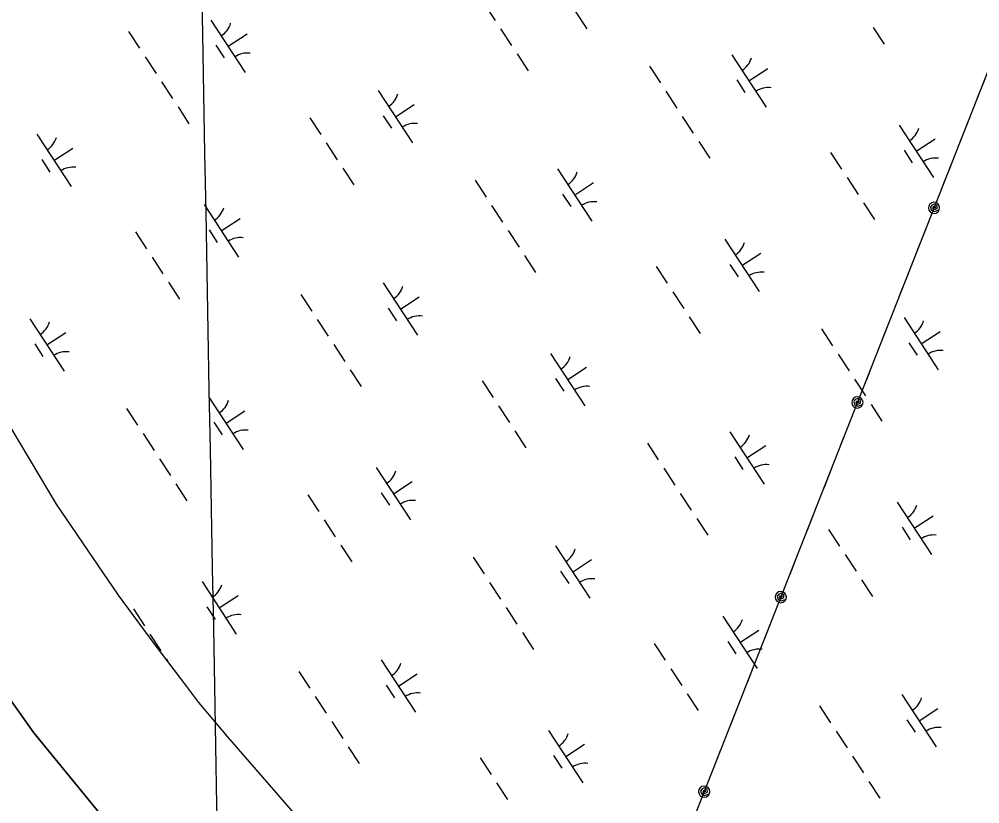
# Model space of a CAD drawing. Extents: x 3945642 to 3966284, y 206476 to 228921.
# Drawn here: x 3956778 to 3957545, y 218864 to 219491 of the extents above; entities that cross this region are included whole.
import ezdxf

# ---------------------------------------------------------------- set-up
doc = ezdxf.new("R2010")
doc.units = 0
for name, color, linetype in [('V-GRID-MAJR', 7, 'Continuous'), ('V-TOPO-SHOR', 7, 'Continuous'), ('V-UTIL-LINE', 7, 'Continuous'), ('V-WETL-SWMP', 7, 'Continuous')]:
    doc.layers.add(name, color=color, linetype=linetype)

msp = doc.modelspace()

# ---------------------------------------------------------------- linework, layer by layer
at = {"layer": 'V-GRID-MAJR'}
msp.add_spline([(3957114.32, 209221.5), (3957056.9, 212329.82), (3956944.95, 218389.75), (3956833, 224449.67), (3956787.83, 226894.45)], degree=3, dxfattribs=at)
at = {"layer": 'V-TOPO-SHOR'}
for points in [[(3957013.28, 218838.95), (3956944.71, 218917.95), (3956921.75, 218945.21), (3956912.25, 218958.08), (3956886.14, 218992.3), (3956857.61, 219031.01), (3956807.99, 219103.59), (3956750.53, 219199.58)], [(3956748.3, 218979.67), (3956789.92, 218920.92), (3956845.12, 218853.53), (3956899.53, 218794.04), (3956993.41, 218704.19), (3957044.06, 218655.08), (3957110.88, 218600.51), (3957223.88, 218530.48), (3957239.8, 218518.74), (3957254.12, 218507.86), (3957267.72, 218498.7), (3957294.49, 218483.78), (3957366.54, 218444.44), (3957438.77, 218415.23), (3957524.62, 218381.55), (3957541.22, 218375.77), (3957554.62, 218370.03)]]:
    msp.add_lwpolyline(points, dxfattribs=at)
at = {"layer": 'V-UTIL-LINE'}
for points in [[(3958881.28, 222827.27), (3957109.88, 218326.97), (3961480.16, 211741.64)], [(3957549.16, 219443), (3957542.94, 219427.18)], [(3957535.61, 219408.57), (3957529.39, 219392.75)], [(3957522.06, 219374.14), (3957515.83, 219358.32)], [(3957508.7, 219340.19), (3957510.1, 219340.52), (3957509.23, 219341.29), (3957507.9, 219340.95), (3957507.52, 219339.53), (3957509.07, 219338.84), (3957511.24, 219339.72), (3957511.13, 219341.85), (3957509.18, 219343.31), (3957507.04, 219342.5), (3957505.79, 219340.65), (3957506.54, 219338.36), (3957509.04, 219337.2), (3957512.89, 219338.54), (3957513.2, 219340.27), (3957512.83, 219341.99), (3957511.82, 219343.43), (3957510.35, 219344.38), (3957508.62, 219344.69), (3957506.9, 219344.32), (3957505.46, 219343.32), (3957504.51, 219341.84), (3957504.2, 219340.11), (3957504.57, 219338.4), (3957505.57, 219336.95), (3957507.05, 219336), (3957508.78, 219335.69), (3957510.5, 219336.06), (3957511.94, 219337.07), (3957512.89, 219338.54)], [(3957501.55, 219322.03), (3957495.32, 219306.21)], [(3957488, 219287.6), (3957481.77, 219271.78)], [(3957474.45, 219253.17), (3957468.22, 219237.35)], [(3957460.9, 219218.74), (3957454.67, 219202.92)], [(3957447.53, 219184.8), (3957448.93, 219185.12), (3957448.07, 219185.9), (3957446.74, 219185.55), (3957446.36, 219184.14), (3957447.91, 219183.44), (3957450.08, 219184.33), (3957449.96, 219186.46), (3957448.02, 219187.92), (3957445.88, 219187.11), (3957444.62, 219185.26), (3957445.37, 219182.96), (3957447.87, 219181.81), (3957451.72, 219183.15), (3957452.03, 219184.88), (3957451.66, 219186.59), (3957450.66, 219188.03), (3957449.18, 219188.98), (3957447.45, 219189.29), (3957445.74, 219188.92), (3957444.3, 219187.92), (3957443.35, 219186.44), (3957443.03, 219184.72), (3957443.41, 219183), (3957444.41, 219181.56), (3957445.89, 219180.61), (3957447.61, 219180.3), (3957449.33, 219180.67), (3957450.77, 219181.67), (3957451.72, 219183.15)], [(3957440.38, 219166.63), (3957434.16, 219150.81)], [(3957426.83, 219132.2), (3957420.61, 219116.38)], [(3957413.28, 219097.77), (3957407.05, 219081.96)], [(3957399.73, 219063.35), (3957393.5, 219047.53)], [(3957386.37, 219029.4), (3957387.77, 219029.73), (3957386.9, 219030.5), (3957385.57, 219030.16), (3957385.19, 219028.74), (3957386.74, 219028.05), (3957388.91, 219028.93), (3957388.8, 219031.06), (3957386.85, 219032.52), (3957384.71, 219031.71), (3957383.46, 219029.86), (3957384.21, 219027.57), (3957386.7, 219026.41), (3957390.56, 219027.75), (3957390.87, 219029.48), (3957390.49, 219031.2), (3957389.49, 219032.64), (3957388.02, 219033.59), (3957386.29, 219033.9), (3957384.57, 219033.53), (3957383.13, 219032.53), (3957382.18, 219031.05), (3957381.87, 219029.32), (3957382.24, 219027.61), (3957383.24, 219026.16), (3957384.72, 219025.21), (3957386.45, 219024.9), (3957388.16, 219025.27), (3957389.61, 219026.28), (3957390.56, 219027.75)], [(3957379.22, 219011.24), (3957372.99, 218995.42)], [(3957365.67, 218976.81), (3957359.44, 218960.99)], [(3957352.11, 218942.38), (3957345.89, 218926.56)], [(3957338.56, 218907.95), (3957332.34, 218892.13)], [(3957325.2, 218874.01), (3957326.6, 218874.33), (3957325.73, 218875.11), (3957324.41, 218874.76), (3957324.02, 218873.35), (3957325.57, 218872.65), (3957327.75, 218873.54), (3957327.63, 218875.67), (3957325.68, 218877.13), (3957323.54, 218876.32), (3957322.29, 218874.47), (3957323.04, 218872.17), (3957325.54, 218871.02), (3957329.39, 218872.36), (3957329.7, 218874.09), (3957329.33, 218875.8), (3957328.33, 218877.24), (3957326.85, 218878.19), (3957325.12, 218878.51), (3957323.41, 218878.13), (3957321.96, 218877.13), (3957321.01, 218875.65), (3957320.7, 218873.93), (3957321.08, 218872.21), (3957322.08, 218870.77), (3957323.55, 218869.82), (3957325.28, 218869.51), (3957327, 218869.88), (3957328.44, 218870.88), (3957329.39, 218872.36)]]:
    msp.add_lwpolyline(points, dxfattribs=at)
at = {"layer": 'V-WETL-SWMP'}
for p, q in [((3957204.15, 219525.1), (3957231.55, 219483.27)), ((3957149.46, 219503.26), (3957158.22, 219489.88)), ((3956931.42, 219490.17), (3956958.82, 219448.35)), ((3956865.63, 219481.05), (3956874.4, 219467.66)), ((3957162.61, 219483.18), (3957171.38, 219469.8)), ((3957460.02, 219484.36), (3957468.79, 219470.97)), ((3956945.12, 219469.26), (3956960.18, 219479.12)), ((3956935.38, 219470.05), (3956941.96, 219460.01)), ((3956878.78, 219460.97), (3956887.55, 219447.59)), ((3957175.76, 219463.11), (3957184.53, 219449.72)), ((3957347.22, 219462.56), (3957374.62, 219420.73)), ((3957281.43, 219453.43), (3957290.2, 219440.05)), ((3957360.92, 219441.64), (3957375.98, 219451.51)), ((3956891.93, 219440.9), (3956900.7, 219427.51)), ((3957351.18, 219442.43), (3957357.76, 219432.4)), ((3957065.01, 219433.95), (3957092.41, 219392.12)), ((3957294.58, 219433.36), (3957303.35, 219419.97)), ((3956905.09, 219420.82), (3956913.85, 219407.44)), ((3957078.71, 219413.03), (3957093.77, 219422.9)), ((3957010.32, 219412.11), (3957019.08, 219398.72)), ((3957068.97, 219413.82), (3957075.54, 219403.79)), ((3957307.73, 219413.28), (3957316.5, 219399.9)), ((3957480.81, 219406.33), (3957508.21, 219364.51)), ((3956792.28, 219399.02), (3956819.68, 219357.2)), ((3957494.51, 219385.42), (3957509.56, 219395.28)), ((3956805.98, 219378.11), (3956821.04, 219387.97)), ((3957023.47, 219392.03), (3957032.24, 219378.65)), ((3957320.88, 219393.2), (3957329.65, 219379.82)), ((3957426.11, 219384.49), (3957434.88, 219371.11)), ((3957484.77, 219386.21), (3957491.34, 219376.17)), ((3956796.24, 219378.9), (3956802.82, 219368.86)), ((3957036.62, 219371.96), (3957045.39, 219358.57)), ((3957208.08, 219371.4), (3957235.48, 219329.58)), ((3957439.27, 219364.42), (3957448.03, 219351.03)), ((3957142.29, 219362.28), (3957151.06, 219348.9)), ((3957221.78, 219350.49), (3957236.84, 219360.36)), ((3957212.04, 219351.28), (3957218.62, 219341.25)), ((3956925.87, 219342.79), (3956953.27, 219300.97)), ((3957155.44, 219342.2), (3957164.21, 219328.82)), ((3957452.42, 219344.34), (3957461.19, 219330.96)), ((3956939.57, 219321.88), (3956954.63, 219331.75)), ((3956871.18, 219320.96), (3956879.95, 219307.57)), ((3956929.83, 219322.67), (3956936.4, 219312.64)), ((3957168.59, 219322.13), (3957177.36, 219308.75)), ((3957341.67, 219315.18), (3957369.07, 219273.35)), ((3957355.37, 219294.27), (3957370.42, 219304.13)), ((3956884.33, 219300.88), (3956893.1, 219287.5)), ((3957181.74, 219302.05), (3957190.51, 219288.67)), ((3957286.98, 219293.34), (3957295.74, 219279.96)), ((3957345.63, 219295.06), (3957352.2, 219285.02)), ((3956897.48, 219280.81), (3956906.25, 219267.42)), ((3957068.94, 219280.25), (3957096.34, 219238.43)), ((3957300.13, 219273.27), (3957308.9, 219259.88)), ((3957003.15, 219271.13), (3957011.92, 219257.75)), ((3957082.64, 219259.34), (3957097.7, 219269.2)), ((3957072.9, 219260.13), (3957079.48, 219250.09)), ((3956786.73, 219251.64), (3956814.13, 219209.82)), ((3957016.3, 219251.05), (3957025.07, 219237.67)), ((3957313.28, 219253.19), (3957322.05, 219239.81)), ((3957484.74, 219252.64), (3957512.14, 219210.81)), ((3957418.95, 219243.51), (3957427.72, 219230.13)), ((3957498.44, 219231.72), (3957513.5, 219241.59)), ((3956800.43, 219230.73), (3956815.49, 219240.6)), ((3956790.69, 219231.52), (3956797.27, 219221.48)), ((3957029.45, 219230.98), (3957038.22, 219217.59)), ((3957488.7, 219232.52), (3957495.28, 219222.48)), ((3957202.53, 219224.03), (3957229.93, 219182.2)), ((3957432.1, 219223.44), (3957440.87, 219210.05)), ((3957042.61, 219210.9), (3957051.37, 219197.52)), ((3957216.23, 219203.11), (3957231.29, 219212.98)), ((3957206.49, 219203.91), (3957213.06, 219193.87)), ((3957445.25, 219203.36), (3957454.02, 219189.98)), ((3957147.84, 219202.19), (3957156.61, 219188.81)), ((3956929.81, 219189.1), (3956957.2, 219147.28)), ((3957160.99, 219182.11), (3957169.76, 219168.73)), ((3957458.4, 219183.29), (3957467.17, 219169.9)), ((3956864.01, 219179.98), (3956872.78, 219166.59)), ((3956943.51, 219168.19), (3956958.56, 219178.05)), ((3956933.76, 219168.98), (3956940.34, 219158.94)), ((3956877.16, 219159.9), (3956885.93, 219146.52)), ((3957174.14, 219162.04), (3957182.91, 219148.65)), ((3957345.6, 219161.49), (3957373, 219119.66)), ((3957279.81, 219152.36), (3957288.58, 219138.98)), ((3957359.3, 219140.57), (3957374.36, 219150.44)), ((3956890.32, 219139.83), (3956899.08, 219126.44)), ((3957349.56, 219141.36), (3957356.14, 219131.33)), ((3957063.39, 219132.88), (3957090.79, 219091.05)), ((3957292.96, 219132.29), (3957301.73, 219118.9)), ((3956903.47, 219119.75), (3956912.23, 219106.37)), ((3957077.09, 219111.96), (3957092.15, 219121.83)), ((3957008.7, 219111.04), (3957017.47, 219097.65)), ((3957067.35, 219112.75), (3957073.92, 219102.72)), ((3957306.11, 219112.21), (3957314.88, 219098.83)), ((3957479.19, 219105.26), (3957506.59, 219063.44)), ((3957021.85, 219090.96), (3957030.62, 219077.58)), ((3957319.26, 219092.13), (3957328.03, 219078.75)), ((3957492.89, 219084.35), (3957507.95, 219094.21)), ((3956819.41, 219086.89), (3956819.42, 219086.9)), ((3957424.5, 219083.42), (3957433.26, 219070.04)), ((3957483.15, 219085.14), (3957489.72, 219075.1)), ((3957035, 219070.89), (3957043.77, 219057.5)), ((3957206.46, 219070.33), (3957233.86, 219028.51)), ((3957140.67, 219061.21), (3957149.44, 219047.83)), ((3957220.16, 219049.42), (3957235.22, 219059.29)), ((3957437.65, 219063.35), (3957446.42, 219049.96)), ((3957210.42, 219050.21), (3957217, 219040.18)), ((3957450.8, 219043.27), (3957459.57, 219029.89)), ((3956924.25, 219041.72), (3956951.65, 218999.9)), ((3957153.82, 219041.13), (3957162.59, 219027.75)), ((3956937.95, 219020.81), (3956953.01, 219030.68)), ((3956869.56, 219019.89), (3956878.33, 219006.5)), ((3956928.21, 219021.6), (3956934.79, 219011.57)), ((3957166.97, 219021.06), (3957175.74, 219007.67)), ((3957340.05, 219014.11), (3957367.45, 218972.28)), ((3956882.71, 218999.81), (3956891.48, 218986.43)), ((3957180.13, 219000.98), (3957188.89, 218987.6)), ((3957353.75, 218993.2), (3957368.81, 219003.06)), ((3957285.36, 218992.27), (3957294.13, 218978.89)), ((3957344.01, 218993.99), (3957350.58, 218983.95)), ((3956789.92, 218920.92), (3956748.3, 218979.67)), ((3956895.86, 218979.74), (3956896.7, 218978.46)), ((3957067.33, 218979.18), (3957094.73, 218937.36)), ((3957001.53, 218970.06), (3957010.3, 218956.67)), ((3957081.03, 218958.27), (3957096.08, 218968.13)), ((3957298.51, 218972.19), (3957307.28, 218958.81)), ((3957071.28, 218959.06), (3957077.86, 218949.02)), ((3957014.68, 218949.98), (3957023.45, 218936.6)), ((3957311.66, 218952.12), (3957320.43, 218938.74)), ((3957483.12, 218951.57), (3957510.52, 218909.74)), ((3957417.33, 218942.44), (3957426.1, 218929.06)), ((3957496.82, 218930.65), (3957511.88, 218940.52)), ((3957027.84, 218929.91), (3957036.6, 218916.52)), ((3957487.08, 218931.45), (3957493.66, 218921.41)), ((3956845.12, 218853.53), (3956789.92, 218920.92)), ((3957200.91, 218922.96), (3957228.31, 218881.13)), ((3957430.48, 218922.37), (3957439.25, 218908.98)), ((3957214.61, 218902.04), (3957229.67, 218911.91)), ((3957040.99, 218909.83), (3957049.76, 218896.45)), ((3957146.22, 218901.12), (3957154.99, 218887.74)), ((3957204.87, 218902.84), (3957211.45, 218892.8)), ((3957443.63, 218902.29), (3957452.4, 218888.91)), ((3957159.37, 218881.04), (3957168.14, 218867.66)), ((3957456.79, 218882.22), (3957465.55, 218868.83))]:
    msp.add_line(p, q, dxfattribs=at)
for points in [[(3956857.61, 219031.01), (3956807.99, 219103.59), (3956750.53, 219199.58), (3956691.19, 219299.96), (3956630.27, 219404.83), (3956599.85, 219447.83), (3956562.95, 219493)], [(3957013.28, 218838.95), (3956944.71, 218917.95), (3956921.76, 218945.21), (3956912.25, 218958.08), (3956886.14, 218992.3), (3956857.61, 219031.01)]]:
    msp.add_lwpolyline(points, dxfattribs=at)
for centre, start, end in [((3956930.19, 219492.5), 302.45745, 344.00111), ((3956960.46, 219446.29), 82.45745, 124.00111), ((3957345.98, 219464.88), 302.45745, 344.00111), ((3957376.26, 219418.67), 82.45745, 124.00111), ((3957063.77, 219436.27), 302.45745, 344.00111), ((3957094.04, 219390.06), 82.45745, 124.00111), ((3957479.57, 219408.65), 302.45745, 344.00111), ((3956791.05, 219401.34), 302.45745, 344.00111), ((3957509.84, 219362.44), 82.45745, 124.00111), ((3956821.32, 219355.13), 82.45745, 124.00111), ((3957206.84, 219373.73), 302.45745, 344.00111), ((3957237.12, 219327.52), 82.45745, 124.00111), ((3956924.63, 219345.12), 302.45745, 344.00111), ((3956954.91, 219298.91), 82.45745, 124.00111), ((3957340.43, 219317.5), 302.45745, 344.00111), ((3957370.7, 219271.29), 82.45745, 124.00111), ((3957067.71, 219282.58), 302.45745, 344.00111), ((3956785.49, 219253.97), 302.45745, 344.00111), ((3957097.98, 219236.37), 82.45745, 124.00111), ((3957483.5, 219254.96), 302.45745, 344.00111), ((3957513.78, 219208.75), 82.45745, 124.00111), ((3956815.77, 219207.76), 82.45745, 124.00111), ((3957201.29, 219226.35), 302.45745, 344.00111), ((3957231.56, 219180.14), 82.45745, 124.00111), ((3956928.57, 219191.42), 302.45745, 344.00111), ((3956958.84, 219145.21), 82.45745, 124.00111), ((3957344.37, 219163.81), 302.45745, 344.00111), ((3957374.64, 219117.6), 82.45745, 124.00111), ((3957062.15, 219135.2), 302.45745, 344.00111), ((3957092.43, 219088.99), 82.45745, 124.00111), ((3957477.95, 219107.58), 302.45745, 344.00111), ((3957508.22, 219061.37), 82.45745, 124.00111), ((3957205.23, 219072.66), 302.45745, 344.00111), ((3957235.5, 219026.45), 82.45745, 124.00111), ((3956923.01, 219044.05), 302.45745, 344.00111), ((3956953.29, 218997.84), 82.45745, 124.00111), ((3957338.81, 219016.43), 302.45745, 344.00111), ((3957369.08, 218970.22), 82.45745, 124.00111), ((3957066.09, 218981.51), 302.45745, 344.00111), ((3957096.36, 218935.3), 82.45745, 124.00111), ((3957481.89, 218953.89), 302.45745, 344.00111), ((3957199.67, 218925.28), 302.45745, 344.00111), ((3957512.16, 218907.68), 82.45745, 124.00111), ((3957229.95, 218879.07), 82.45745, 124.00111)]:
    msp.add_arc(centre, 17.62, start, end, dxfattribs=at)

doc.saveas('drawing.dxf')
